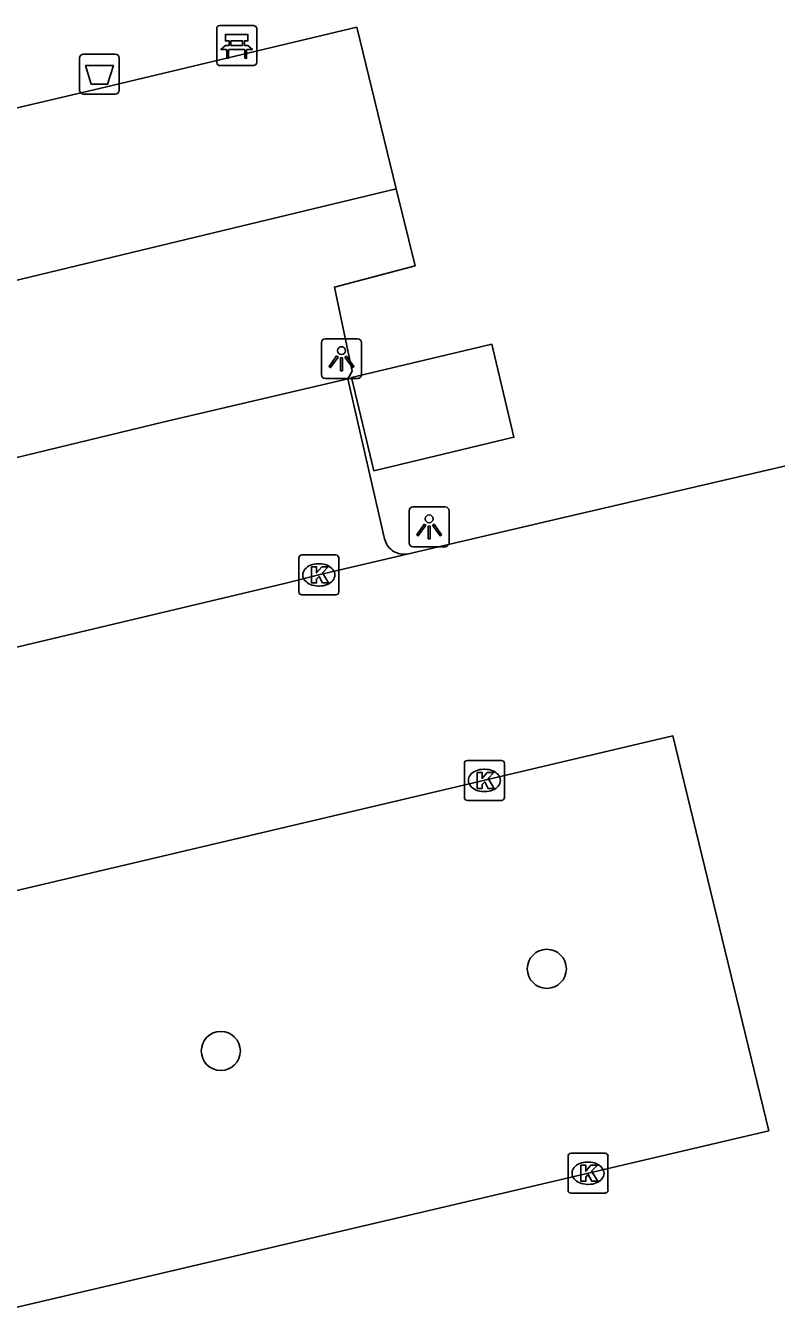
# Model space of a CAD drawing. Extents: x 158038 to 159242, y 380133 to 381214.
# Drawn here: x 158582.05 to 158600.84, y 381037.18 to 381069.24 of the extents above; entities that cross this region are included whole.
import ezdxf

# ---------------------------------------------------------------- set-up
doc = ezdxf.new("R2010")
doc.units = 0
for name, color, linetype in [('IMGEO_Afvalbak', 7, 'Continuous'), ('IMGEO_Bank', 7, 'Continuous'), ('IMGEO_Boom', 7, 'Continuous'), ('IMGEO_Groenvoorziening', 7, 'Continuous'), ('IMGEO_Kolk', 7, 'Continuous'), ('IMGEO_Lichtpunt', 7, 'Continuous'), ('IMGEO_Pand', 7, 'Continuous'), ('IMGEO_Parkeervlak_open', 7, 'Continuous'), ('IMGEO_Rijbaan_lokaal_open', 7, 'Continuous'), ('IMGEO_Voetpad_open', 7, 'Continuous')]:
    doc.layers.add(name, color=color, linetype=linetype)

msp = doc.modelspace()

# ---------------------------------------------------------------- linework, layer by layer
at = {"layer": 'IMGEO_Afvalbak'}
for p, q in [((158583.404, 381067.626), (158583.404, 381068.426)), ((158583.404, 381068.426), (158583.404, 381067.626)), ((158583.504, 381068.526), (158584.294, 381068.526)), ((158584.294, 381068.526), (158583.504, 381068.526)), ((158584.394, 381068.426), (158584.394, 381067.626)), ((158584.394, 381067.626), (158584.394, 381068.426)), ((158584.294, 381067.526), (158583.504, 381067.526)), ((158583.504, 381067.526), (158584.294, 381067.526))]:
    msp.add_line(p, q, dxfattribs=at)
msp.add_lwpolyline([(158583.547, 381068.24), (158584.251, 381068.24), (158584.102, 381067.77), (158583.696, 381067.77), (158583.547, 381068.24)], dxfattribs=at)
for centre, start, end in [((158583.504, 381068.426), 90, 180), ((158583.504, 381068.426), 90, 180), ((158584.294, 381068.426), 0, 90), ((158584.294, 381068.426), 360, 90), ((158583.504, 381067.626), 180, 270), ((158583.504, 381067.626), 180, 270), ((158584.294, 381067.626), 270, 0), ((158584.294, 381067.626), 270, 0)]:
    msp.add_arc(centre, 0.1, start, end, dxfattribs=at)
at = {"layer": 'IMGEO_Bank'}
for p, q in [((158586.837, 381068.314), (158586.837, 381069.155)), ((158586.837, 381069.155), (158586.837, 381068.314)), ((158586.912, 381069.239), (158587.753, 381069.239)), ((158587.753, 381069.239), (158586.912, 381069.239)), ((158587.837, 381069.164), (158587.837, 381068.323)), ((158587.837, 381068.323), (158587.837, 381069.164)), ((158587.146, 381068.745), (158587.146, 381068.851)), ((158587.19, 381068.851), (158587.19, 381068.745)), ((158587.478, 381068.857), (158587.196, 381068.857)), ((158587.196, 381068.739), (158587.478, 381068.739)), ((158587.484, 381068.745), (158587.484, 381068.851)), ((158587.528, 381068.851), (158587.528, 381068.745)), ((158587.534, 381068.637), (158587.141, 381068.637)), ((158587.762, 381068.239), (158586.921, 381068.239)), ((158586.921, 381068.239), (158587.762, 381068.239))]:
    msp.add_line(p, q, dxfattribs=at)
for points in [[(158587.14, 381068.857), (158587.054, 381068.857), (158587.054, 381069.018), (158587.617, 381069.018), (158587.617, 381068.857), (158587.534, 381068.857)], [(158587.084, 381068.637), (158586.942, 381068.637), (158587.054, 381068.739), (158587.14, 381068.739)], [(158587.534, 381068.739), (158587.617, 381068.739), (158587.729, 381068.637), (158587.59, 381068.637)], [(158587.134, 381068.63), (158587.134, 381068.423), (158587.091, 381068.423), (158587.091, 381068.63)], [(158587.584, 381068.63), (158587.584, 381068.423), (158587.54, 381068.423), (158587.54, 381068.63)]]:
    msp.add_lwpolyline(points, dxfattribs=at)
for centre, radius, start, end in [((158586.915, 381069.161), 0.0779, 92.4484, 184.2845), ((158586.915, 381069.161), 0.0779, 92.4484, 184.2845), ((158587.759, 381069.161), 0.0779, 2.4484, 94.2845), ((158587.759, 381069.161), 0.0779, 2.4484, 94.2845), ((158587.139, 381068.85), 0.00671, 2.8957, 87.1043), ((158587.139, 381068.746), 0.00671, 272.8957, 357.1043), ((158587.196, 381068.85), 0.00671, 92.8957, 177.1043), ((158587.196, 381068.746), 0.00671, 182.8957, 267.1043), ((158587.478, 381068.85), 0.00671, 2.8957, 87.1043), ((158587.478, 381068.746), 0.00671, 272.8957, 357.1043), ((158587.535, 381068.85), 0.00671, 92.8957, 177.1043), ((158587.535, 381068.746), 0.00671, 182.8957, 267.1043), ((158587.084, 381068.63), 0.00671, 2.8957, 87.1043), ((158587.141, 381068.63), 0.00671, 92.8957, 177.1043), ((158587.533, 381068.63), 0.00671, 2.8957, 87.1043), ((158587.59, 381068.63), 0.00671, 92.8957, 177.1043), ((158586.915, 381068.317), 0.0779, 182.4484, 274.2845), ((158586.915, 381068.317), 0.0779, 182.4484, 274.2845), ((158587.759, 381068.317), 0.0779, 272.4484, 4.2845), ((158587.759, 381068.317), 0.0779, 272.4484, 4.2845)]:
    msp.add_arc(centre, radius, start, end, dxfattribs=at)
at = {"layer": 'IMGEO_Boom'}
for centre in [(158595.099, 381045.626), (158586.938, 381043.57)]:
    msp.add_circle(centre, 0.489, dxfattribs=at)
at = {"layer": 'IMGEO_Groenvoorziening'}
msp.add_lwpolyline([(158556.544, 381056.774), (158591.329, 381065.154)], dxfattribs=at)
at = {"layer": 'IMGEO_Kolk'}
for p, q in [((158588.891, 381055.062), (158588.891, 381055.914)), ((158588.966, 381055.988), (158589.818, 381055.988)), ((158589.892, 381055.914), (158589.892, 381055.062)), ((158589.379, 381055.768), (158589.404, 381055.768)), ((158589.818, 381054.988), (158588.966, 381054.988)), ((158589.402, 381055.208), (158589.377, 381055.208)), ((158593.035, 381049.917), (158593.035, 381050.769)), ((158593.11, 381050.843), (158593.962, 381050.843)), ((158594.036, 381050.769), (158594.036, 381049.917)), ((158593.523, 381050.623), (158593.548, 381050.623)), ((158593.962, 381049.843), (158593.11, 381049.843)), ((158593.546, 381050.063), (158593.521, 381050.063)), ((158595.629, 381040.084), (158595.629, 381040.936)), ((158595.704, 381041.01), (158596.556, 381041.01)), ((158596.63, 381040.936), (158596.63, 381040.084)), ((158596.117, 381040.79), (158596.142, 381040.79)), ((158596.14, 381040.23), (158596.115, 381040.23)), ((158596.556, 381040.01), (158595.704, 381040.01))]:
    msp.add_line(p, q, dxfattribs=at)
for points in [[(158588.891, 381055.062), (158588.891, 381055.914)], [(158588.966, 381055.988), (158589.818, 381055.988)], [(158589.892, 381055.914), (158589.892, 381055.062)], [(158589.212, 381055.688), (158589.335, 381055.688), (158589.335, 381055.537), (158589.465, 381055.688), (158589.629, 381055.688), (158589.483, 381055.537), (158589.636, 381055.288), (158589.484, 381055.288), (158589.399, 381055.452), (158589.335, 381055.385), (158589.335, 381055.288), (158589.212, 381055.288), (158589.212, 381055.688)], [(158589.818, 381054.988), (158588.966, 381054.988)], [(158593.035, 381049.917), (158593.035, 381050.769)], [(158593.11, 381050.843), (158593.962, 381050.843)], [(158594.036, 381050.769), (158594.036, 381049.917)], [(158593.356, 381050.543), (158593.479, 381050.543), (158593.479, 381050.392), (158593.609, 381050.543), (158593.773, 381050.543), (158593.627, 381050.392), (158593.78, 381050.143), (158593.628, 381050.143), (158593.543, 381050.307), (158593.479, 381050.24), (158593.479, 381050.143), (158593.356, 381050.143), (158593.356, 381050.543)], [(158593.962, 381049.843), (158593.11, 381049.843)], [(158595.629, 381040.084), (158595.629, 381040.936)], [(158595.704, 381041.01), (158596.556, 381041.01)], [(158596.63, 381040.936), (158596.63, 381040.084)], [(158595.95, 381040.71), (158596.073, 381040.71), (158596.073, 381040.559), (158596.203, 381040.71), (158596.367, 381040.71), (158596.221, 381040.559), (158596.374, 381040.31), (158596.222, 381040.31), (158596.137, 381040.474), (158596.073, 381040.407), (158596.073, 381040.31), (158595.95, 381040.31), (158595.95, 381040.71)], [(158596.556, 381040.01), (158595.704, 381040.01)]]:
    msp.add_lwpolyline(points, dxfattribs=at)
for centre, start, end in [((158588.968, 381055.912), 91.552, 178.448), ((158588.968, 381055.912), 91.552, 178.448), ((158589.816, 381055.912), 1.552, 88.448), ((158589.816, 381055.912), 1.552, 88.448), ((158588.968, 381055.064), 181.552, 268.448), ((158588.968, 381055.064), 181.552, 268.448), ((158589.816, 381055.064), 271.552, 358.448), ((158589.816, 381055.064), 271.552, 358.448), ((158593.112, 381050.767), 91.552, 178.448), ((158593.112, 381050.767), 91.552, 178.448), ((158593.96, 381050.767), 1.552, 88.448), ((158593.96, 381050.767), 1.552, 88.448), ((158593.112, 381049.919), 181.552, 268.448), ((158593.112, 381049.919), 181.552, 268.448), ((158593.96, 381049.919), 271.552, 358.448), ((158593.96, 381049.919), 271.552, 358.448), ((158595.706, 381040.934), 91.552, 178.448), ((158595.706, 381040.934), 91.552, 178.448), ((158596.554, 381040.934), 1.552, 88.448), ((158596.554, 381040.934), 1.552, 88.448), ((158595.706, 381040.086), 181.552, 268.448), ((158595.706, 381040.086), 181.552, 268.448), ((158596.554, 381040.086), 271.552, 358.448), ((158596.554, 381040.086), 271.552, 358.448)]:
    msp.add_arc(centre, 0.0765, start, end, dxfattribs=at)
for centre, major_axis, ratio, start_param, end_param in [((158589.378, 381055.488), (-0.387, 0.002), 0.722429, 4.712389, 7.853982), ((158589.403, 381055.488), (-0.39, 0.002), 0.717154, 1.570796, 4.712389), ((158593.522, 381050.343), (-0.387, 0.002), 0.722429, 4.712389, 7.853982), ((158593.547, 381050.343), (-0.39, 0.002), 0.717154, 1.570796, 4.712389), ((158596.116, 381040.51), (-0.387, 0.002), 0.722429, 4.712389, 7.853982), ((158596.141, 381040.51), (-0.39, 0.002), 0.717154, 1.570796, 4.712389)]:
    msp.add_ellipse(centre, major_axis=major_axis, ratio=ratio, start_param=start_param, end_param=end_param, dxfattribs=at)
at = {"layer": 'IMGEO_Lichtpunt'}
for p, q in [((158590.362, 381061.399), (158589.554, 381061.399)), ((158590.362, 381061.399), (158589.554, 381061.399)), ((158589.46, 381061.304), (158589.46, 381060.497)), ((158589.46, 381061.304), (158589.46, 381060.497)), ((158590.456, 381060.497), (158590.456, 381061.304)), ((158590.456, 381060.497), (158590.456, 381061.304)), ((158589.554, 381060.403), (158590.362, 381060.403)), ((158589.554, 381060.403), (158590.362, 381060.403)), ((158592.556, 381057.189), (158591.748, 381057.189)), ((158592.556, 381057.189), (158591.748, 381057.189)), ((158591.654, 381057.094), (158591.654, 381056.287)), ((158591.654, 381057.094), (158591.654, 381056.287)), ((158592.65, 381056.287), (158592.65, 381057.094)), ((158592.65, 381056.287), (158592.65, 381057.094)), ((158591.748, 381056.193), (158592.556, 381056.193)), ((158591.748, 381056.193), (158592.556, 381056.193))]:
    msp.add_line(p, q, dxfattribs=at)
for points in [[(158589.834, 381060.968), (158589.873, 381060.94), (158589.685, 381060.678), (158589.647, 381060.705), (158589.834, 381060.968)], [(158589.936, 381060.92), (158589.983, 381060.92), (158589.983, 381060.598), (158589.936, 381060.598), (158589.936, 381060.92)], [(158590.046, 381060.94), (158590.084, 381060.967), (158590.271, 381060.705), (158590.232, 381060.677), (158590.046, 381060.94)], [(158592.028, 381056.758), (158592.067, 381056.73), (158591.879, 381056.468), (158591.841, 381056.495), (158592.028, 381056.758)], [(158592.13, 381056.71), (158592.177, 381056.71), (158592.177, 381056.388), (158592.13, 381056.388), (158592.13, 381056.71)], [(158592.24, 381056.73), (158592.278, 381056.757), (158592.465, 381056.495), (158592.426, 381056.467), (158592.24, 381056.73)]]:
    msp.add_lwpolyline(points, dxfattribs=at)
for centre in [(158589.959, 381061.102), (158592.153, 381056.892)]:
    msp.add_circle(centre, 0.0994, dxfattribs=at)
for centre, start, end in [((158589.554, 381061.304), 90, 180), ((158589.554, 381061.304), 90, 180), ((158590.362, 381061.304), 0, 90), ((158590.362, 381061.304), 0, 90), ((158589.554, 381060.497), 180, 270), ((158589.554, 381060.497), 180, 270), ((158590.362, 381060.497), 270, 0), ((158590.362, 381060.497), 270, 360), ((158591.748, 381057.094), 90, 180), ((158591.748, 381057.094), 90, 180), ((158592.556, 381057.094), 0, 90), ((158592.556, 381057.094), 0, 90), ((158591.748, 381056.287), 180, 270), ((158591.748, 381056.287), 180, 270), ((158592.556, 381056.287), 270, 0), ((158592.556, 381056.287), 270, 360)]:
    msp.add_arc(centre, 0.0946, start, end, dxfattribs=at)
at = {"layer": 'IMGEO_Pand'}
msp.add_lwpolyline([(158590.768, 381058.096), (158594.276, 381058.932), (158593.721, 381061.262), (158590.212, 381060.426), (158590.768, 381058.096)], dxfattribs=at)
at = {"layer": 'IMGEO_Parkeervlak_open'}
msp.add_lwpolyline([(158590.114, 381060.4), (158585.487, 381059.313), (158564.871, 381054.321)], dxfattribs=at)
at = {"layer": 'IMGEO_Rijbaan_lokaal_open'}
for points in [[(158602.765, 381058.61), (158595.556, 381056.935), (158591.603, 381056.011)], [(158566.064, 381049.93), (158588.533, 381055.275), (158589.392, 381055.486), (158591.603, 381056.011)], [(158575.499, 381035.671), (158600.652, 381041.569), (158598.256, 381051.456), (158573.124, 381045.537), (158575.499, 381035.671)]]:
    msp.add_lwpolyline(points, dxfattribs=at)
at = {"layer": 'IMGEO_Voetpad_open'}
for points in [[(158555.559, 381061.005), (158583.903, 381067.663), (158590.342, 381069.198), (158591.329, 381065.154)], [(158591.329, 381065.154), (158591.799, 381063.226), (158589.783, 381062.687), (158590.223, 381060.591), (158590.114, 381060.4)], [(158591.603, 381056.011), (158591.559, 381056.005), (158591.515, 381056.004), (158591.471, 381056.006), (158591.427, 381056.013), (158591.384, 381056.023), (158591.342, 381056.037), (158591.302, 381056.055), (158591.263, 381056.076), (158591.226, 381056.101), (158591.192, 381056.129), (158591.16, 381056.16), (158591.132, 381056.194), (158591.106, 381056.23), (158591.084, 381056.268), (158591.065, 381056.308), (158591.049, 381056.349), (158591.038, 381056.392), (158590.114, 381060.4)]]:
    msp.add_lwpolyline(points, dxfattribs=at)

doc.saveas('drawing.dxf')
